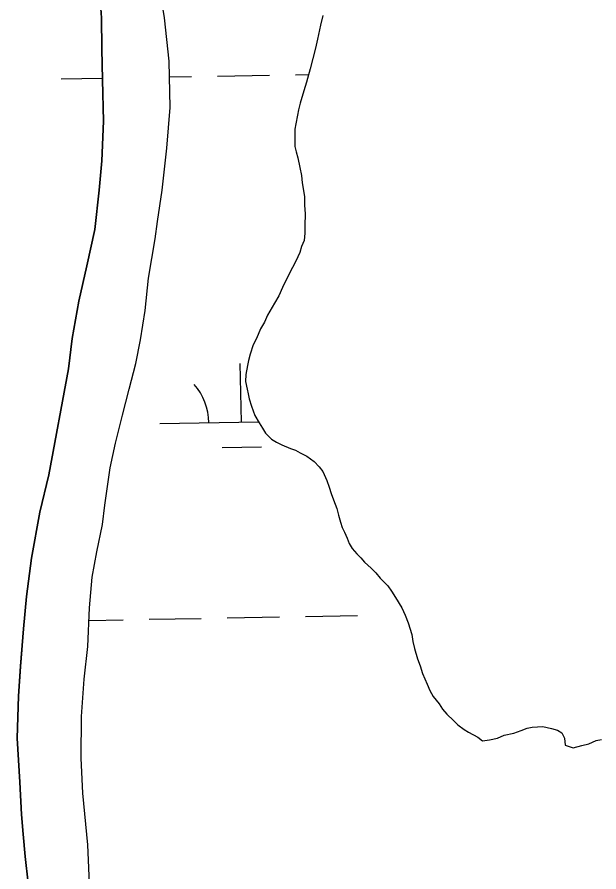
# Model space of a CAD drawing. Extents: x 3925854 to 3964121, y 224593 to 250589.
# Drawn here: x 3960473 to 3960830, y 243151 to 243676 of the extents above; entities that cross this region are included whole.
import ezdxf

# ---------------------------------------------------------------- set-up
doc = ezdxf.new("R2010")
doc.units = 0
doc.layers.add('V-TOPO-SHOR', color=7, linetype='Continuous')
doc.layers.add('V-WETL-SWMP', color=7, linetype='Continuous')

msp = doc.modelspace()

# ---------------------------------------------------------------- linework, layer by layer
at = {"layer": 'V-TOPO-SHOR'}
for points in [[(3960512.575, 243220.593), (3960512.725, 243246.093), (3960514.474, 243269.072), (3960516.558, 243289.199), (3960517.669, 243312.964), (3960519.286, 243331.665), (3960522.193, 243347.363), (3960525.568, 243364.015), (3960527.073, 243375.903), (3960530.405, 243398.733), (3960533.633, 243413.959), (3960537.952, 243431.253), (3960542.124, 243447.117), (3960546.138, 243462.982), (3960549.05, 243477.415), (3960551.784, 243495.331), (3960553.871, 243515.301), (3960557.987, 243539.401), (3960559.501, 243550.022), (3960562.382, 243569.206), (3960565.221, 243595.042), (3960567.115, 243620.078), (3960566.612, 243648.427), (3960563.744, 243675.016), (3960560.441, 243695.424)], [(3960479.961, 243143.92), (3960478.271, 243160.128), (3960476.977, 243173.899), (3960475.916, 243185.898), (3960474.833, 243205.848), (3960473.231, 243232.761), (3960474.167, 243258.741), (3960475.314, 243276.965), (3960477.221, 243299.941), (3960478.99, 243319.751), (3960482.003, 243343.371), (3960487.202, 243371.597), (3960492.753, 243394.6), (3960504.836, 243459.615), (3960507.089, 243478.162), (3960511.213, 243501.155), (3960516.139, 243522.886), (3960520.9, 243545.248), (3960523.591, 243569.341), (3960525.215, 243587.249), (3960526.321, 243611.647), (3960525.68, 243636.985), (3960525.238, 243656.146), (3960524.953, 243675.149), (3960524.064, 243689.714)], [(3960660.822, 243676.622), (3960659.538, 243670.662), (3960657.61, 243662.05), (3960656.326, 243656.422), (3960654.715, 243650.129), (3960653.103, 243643.835), (3960650.844, 243635.555), (3960649.224, 243630.255), (3960646.961, 243622.634), (3960645.994, 243618.659), (3960645.355, 243615.349), (3960644.399, 243610.053), (3960643.76, 243606.742), (3960643.786, 243602.445), (3960643.827, 243596.162), (3960644.511, 243592.86), (3960645.527, 243589.229), (3960646.889, 243583.286), (3960647.913, 243578.336), (3960648.276, 243573.707), (3960649.652, 243565.452), (3960649.687, 243560.162), (3960650.051, 243554.872), (3960649.771, 243547.598), (3960649.799, 243542.967), (3960649.5, 243538.336), (3960647.87, 243534.689), (3960646.903, 243531.046), (3960644.292, 243525.739), (3960642.334, 243521.758), (3960640.049, 243517.445), (3960636.133, 243509.482)], [(3960636.133, 243509.482), (3960633.854, 243504.508), (3960631.238, 243499.863), (3960626.989, 243492.56), (3960625.033, 243488.249), (3960622.743, 243484.265), (3960620.138, 243478.297), (3960618.18, 243474.316), (3960616.235, 243468.684), (3960615.268, 243464.709), (3960614.627, 243461.729), (3960613.673, 243456.101), (3960613.369, 243451.8), (3960614.391, 243447.18), (3960615.073, 243444.208), (3960615.753, 243441.237), (3960617.107, 243436.616), (3960619.128, 243431.009), (3960621.803, 243426.397), (3960623.808, 243423.104), (3960625.813, 243420.142), (3960629.473, 243416.53), (3960632.463, 243414.566), (3960635.779, 243412.933), (3960641.085, 243410.654), (3960644.067, 243409.681), (3960647.053, 243408.049), (3960651.034, 243406.091), (3960655.685, 243402.814), (3960658.681, 243399.527), (3960661.016, 243396.568), (3960663.367, 243390.962), (3960664.717, 243387.004), (3960666.065, 243383.045), (3960667.414, 243379.086), (3960669.431, 243373.808), (3960670.449, 243369.848), (3960671.801, 243365.559), (3960672.815, 243362.26), (3960674.156, 243359.292), (3960675.833, 243355.665), (3960677.179, 243352.368), (3960678.85, 243349.402), (3960681.848, 243346.117), (3960684.181, 243343.488), (3960686.514, 243340.856), (3960690.503, 243337.245), (3960693.5, 243334.29), (3960696.166, 243331.001), (3960700.825, 243326.403), (3960703.162, 243323.112), (3960705.503, 243319.16), (3960709.511, 243312.905), (3960711.526, 243308.289), (3960713.209, 243303.67), (3960715.573, 243296.412), (3960716.261, 243292.118), (3960717.283, 243287.827), (3960718.977, 243281.556), (3960720.658, 243277.27), (3960722.012, 243272.647), (3960725.031, 243266.057), (3960726.71, 243262.098), (3960728.717, 243258.475), (3960732.385, 243253.869), (3960734.39, 243250.576), (3960737.054, 243247.619), (3960741.05, 243243.678), (3960743.71, 243241.051), (3960747.698, 243238.1), (3960750.354, 243236.465), (3960755.994, 243233.526), (3960758.984, 243231.231), (3960763.279, 243231.921), (3960768.231, 243232.947), (3960772.19, 243234.624), (3960778.131, 243235.986), (3960782.749, 243237.67), (3960786.376, 243239.017), (3960789.348, 243239.697), (3960795.959, 243240.072), (3960801.257, 243238.786), (3960804.901, 243237.817), (3960807.557, 243236.181), (3960809.232, 243232.885), (3960809.59, 243228.591), (3960814.561, 243226.969), (3960819.843, 243228.327), (3960824.133, 243229.347), (3960828.749, 243231.362), (3960832.053, 243232.044)], [(3960517.865, 243138.903), (3960516.728, 243167.405), (3960513.509, 243199.059), (3960512.575, 243220.593)]]:
    msp.add_lwpolyline(points, dxfattribs=at)
at = {"layer": 'V-WETL-SWMP'}
for p, q in [((3960563.744, 243675.015), (3960560.442, 243695.425)), ((3960566.612, 243648.426), (3960563.744, 243675.015)), ((3960660.822, 243676.621), (3960659.538, 243670.661)), ((3960659.538, 243670.661), (3960657.611, 243662.051)), ((3960657.611, 243662.051), (3960656.326, 243656.422)), ((3960656.326, 243656.422), (3960654.714, 243650.129)), ((3960567.116, 243620.078), (3960566.612, 243648.426)), ((3960654.714, 243650.129), (3960653.102, 243643.836)), ((3960653.102, 243643.836), (3960650.843, 243635.555)), ((3960500.23, 243637.588), (3960525.655, 243638.05)), ((3960566.783, 243638.798), (3960580.217, 243639.042)), ((3960596.214, 243639.333), (3960628.209, 243639.915)), ((3960644.206, 243640.206), (3960652.151, 243640.35)), ((3960650.843, 243635.555), (3960649.224, 243630.254)), ((3960649.224, 243630.254), (3960646.96, 243622.634)), ((3960646.96, 243622.634), (3960645.994, 243618.66)), ((3960565.222, 243595.041), (3960567.116, 243620.078)), ((3960645.994, 243618.66), (3960645.355, 243615.35)), ((3960645.355, 243615.35), (3960644.398, 243610.053)), ((3960644.398, 243610.053), (3960643.759, 243606.742)), ((3960643.759, 243606.742), (3960643.787, 243602.444)), ((3960643.787, 243602.444), (3960643.828, 243596.162)), ((3960562.383, 243569.206), (3960565.222, 243595.041)), ((3960643.828, 243596.162), (3960644.511, 243592.86)), ((3960644.511, 243592.86), (3960645.527, 243589.23)), ((3960645.527, 243589.23), (3960646.889, 243583.287)), ((3960646.889, 243583.287), (3960647.914, 243578.335)), ((3960647.914, 243578.335), (3960648.275, 243573.708)), ((3960559.501, 243550.023), (3960562.383, 243569.206)), ((3960648.275, 243573.708), (3960649.652, 243565.451)), ((3960649.652, 243565.451), (3960649.687, 243560.161)), ((3960649.687, 243560.161), (3960650.052, 243554.873)), ((3960650.052, 243554.873), (3960649.77, 243547.597)), ((3960557.987, 243539.401), (3960559.501, 243550.023)), ((3960649.8, 243542.968), (3960649.5, 243538.337)), ((3960649.77, 243547.597), (3960649.8, 243542.968)), ((3960553.87, 243515.3), (3960557.987, 243539.401)), ((3960649.5, 243538.337), (3960647.871, 243534.689)), ((3960647.871, 243534.689), (3960646.903, 243531.046)), ((3960646.903, 243531.046), (3960644.293, 243525.739)), ((3960642.335, 243521.758), (3960640.049, 243517.444)), ((3960644.293, 243525.739), (3960642.335, 243521.758)), ((3960640.049, 243517.444), (3960636.134, 243509.483)), ((3960551.784, 243495.33), (3960553.87, 243515.3)), ((3960636.134, 243509.483), (3960633.853, 243504.508)), ((3960633.853, 243504.508), (3960631.238, 243499.862)), ((3960549.051, 243477.414), (3960551.784, 243495.33)), ((3960631.238, 243499.862), (3960626.988, 243492.56)), ((3960626.988, 243492.56), (3960625.032, 243488.249)), ((3960625.032, 243488.249), (3960622.744, 243484.266)), ((3960622.744, 243484.266), (3960620.139, 243478.297)), ((3960546.137, 243462.982), (3960549.051, 243477.414)), ((3960618.181, 243474.317), (3960616.234, 243468.683)), ((3960620.139, 243478.297), (3960618.181, 243474.317)), ((3960615.269, 243464.709), (3960614.627, 243461.729)), ((3960616.234, 243468.683), (3960615.269, 243464.709)), ((3960542.124, 243447.117), (3960546.137, 243462.982)), ((3960610.921, 243426.961), (3960610.267, 243462.955)), ((3960614.627, 243461.729), (3960613.672, 243456.102)), ((3960613.672, 243456.102), (3960613.37, 243451.801)), ((3960613.37, 243451.801), (3960614.392, 243447.179)), ((3960537.952, 243431.252), (3960542.124, 243447.117)), ((3960614.392, 243447.179), (3960615.073, 243444.208)), ((3960615.073, 243444.208), (3960615.754, 243441.236)), ((3960615.754, 243441.236), (3960617.107, 243436.616)), ((3960617.107, 243436.616), (3960619.128, 243431.009)), ((3960533.632, 243413.959), (3960537.952, 243431.252)), ((3960560.93, 243426.052), (3960621.366, 243427.151)), ((3960619.128, 243431.009), (3960621.804, 243426.397)), ((3960621.804, 243426.397), (3960623.809, 243423.104)), ((3960623.809, 243423.104), (3960625.813, 243420.142)), ((3960625.813, 243420.142), (3960629.473, 243416.529)), ((3960629.473, 243416.529), (3960632.462, 243414.565)), ((3960530.406, 243398.733), (3960533.632, 243413.959)), ((3960599.204, 243411.315), (3960623.2, 243411.751)), ((3960632.462, 243414.565), (3960635.779, 243412.933)), ((3960635.779, 243412.933), (3960641.085, 243410.654)), ((3960641.085, 243410.654), (3960644.067, 243409.681)), ((3960644.067, 243409.681), (3960647.053, 243408.048)), ((3960647.053, 243408.048), (3960651.034, 243406.09)), ((3960651.034, 243406.09), (3960655.685, 243402.815)), ((3960655.685, 243402.815), (3960658.682, 243399.528)), ((3960527.072, 243375.904), (3960530.406, 243398.733)), ((3960658.682, 243399.528), (3960661.016, 243396.568)), ((3960661.016, 243396.568), (3960663.368, 243390.962)), ((3960663.368, 243390.962), (3960664.716, 243387.003)), ((3960664.716, 243387.003), (3960666.065, 243383.045)), ((3960666.065, 243383.045), (3960667.414, 243379.086)), ((3960525.567, 243364.015), (3960527.072, 243375.904)), ((3960667.414, 243379.086), (3960669.432, 243373.809)), ((3960669.432, 243373.809), (3960670.45, 243369.848)), ((3960670.45, 243369.848), (3960671.801, 243365.558)), ((3960522.192, 243347.363), (3960525.567, 243364.015)), ((3960671.801, 243365.558), (3960672.815, 243362.259)), ((3960672.815, 243362.259), (3960674.157, 243359.292)), ((3960674.157, 243359.292), (3960675.834, 243355.666)), ((3960675.834, 243355.666), (3960677.179, 243352.368)), ((3960677.179, 243352.368), (3960678.851, 243349.403)), ((3960678.851, 243349.403), (3960681.849, 243346.117)), ((3960519.287, 243331.664), (3960522.192, 243347.363)), ((3960681.849, 243346.117), (3960684.181, 243343.487)), ((3960684.181, 243343.487), (3960686.513, 243340.857)), ((3960686.513, 243340.857), (3960690.504, 243337.246)), ((3960690.504, 243337.246), (3960693.499, 243334.29)), ((3960693.499, 243334.29), (3960696.166, 243331.002)), ((3960517.668, 243312.964), (3960519.287, 243331.664)), ((3960696.166, 243331.002), (3960700.826, 243326.403)), ((3960700.826, 243326.403), (3960703.162, 243323.112)), ((3960703.162, 243323.112), (3960705.502, 243319.16)), ((3960705.502, 243319.16), (3960709.511, 243312.904)), ((3960516.558, 243289.199), (3960517.668, 243312.964)), ((3960709.511, 243312.904), (3960711.526, 243308.289)), ((3960554.27, 243305.84), (3960586.265, 243306.422)), ((3960602.262, 243306.713), (3960634.257, 243307.295)), ((3960650.254, 243307.586), (3960682.249, 243308.167)), ((3960711.526, 243308.289), (3960713.209, 243303.671)), ((3960517.304, 243305.168), (3960538.273, 243305.549)), ((3960713.209, 243303.671), (3960715.572, 243296.412)), ((3960715.572, 243296.412), (3960716.261, 243292.118)), ((3960716.261, 243292.118), (3960717.282, 243287.827)), ((3960514.473, 243269.071), (3960516.558, 243289.199)), ((3960717.282, 243287.827), (3960718.976, 243281.556)), ((3960718.976, 243281.556), (3960720.658, 243277.269)), ((3960720.658, 243277.269), (3960722.011, 243272.648)), ((3960722.011, 243272.648), (3960725.03, 243266.056)), ((3960512.724, 243246.094), (3960514.473, 243269.071)), ((3960725.03, 243266.056), (3960726.709, 243262.099)), ((3960726.709, 243262.099), (3960728.717, 243258.475)), ((3960728.717, 243258.475), (3960732.385, 243253.87)), ((3960732.385, 243253.87), (3960734.39, 243250.577)), ((3960734.39, 243250.577), (3960737.055, 243247.619)), ((3960512.576, 243220.593), (3960512.724, 243246.094)), ((3960737.055, 243247.619), (3960741.049, 243243.678)), ((3960741.049, 243243.678), (3960743.711, 243241.05)), ((3960743.711, 243241.05), (3960747.698, 243238.1)), ((3960747.698, 243238.1), (3960750.354, 243236.465)), ((3960782.749, 243237.67), (3960786.377, 243239.017)), ((3960786.377, 243239.017), (3960789.349, 243239.698)), ((3960789.349, 243239.698), (3960795.959, 243240.072)), ((3960795.959, 243240.072), (3960801.258, 243238.785)), ((3960801.258, 243238.785), (3960804.901, 243237.817)), ((3960750.354, 243236.465), (3960755.994, 243233.526)), ((3960755.994, 243233.526), (3960758.985, 243231.231)), ((3960763.279, 243231.921), (3960768.232, 243232.946)), ((3960768.232, 243232.946), (3960772.189, 243234.625)), ((3960772.189, 243234.625), (3960778.131, 243235.987)), ((3960778.131, 243235.987), (3960782.749, 243237.67)), ((3960804.901, 243237.817), (3960807.557, 243236.181)), ((3960807.557, 243236.181), (3960809.232, 243232.886)), ((3960809.232, 243232.886), (3960809.591, 243228.59)), ((3960758.985, 243231.231), (3960763.279, 243231.921)), ((3960809.591, 243228.59), (3960814.561, 243226.969)), ((3960814.561, 243226.969), (3960819.843, 243228.327)), ((3960819.843, 243228.327), (3960824.134, 243229.347)), ((3960824.134, 243229.347), (3960828.75, 243231.361)), ((3960828.75, 243231.361), (3960832.052, 243232.044)), ((3960513.51, 243199.059), (3960512.576, 243220.593)), ((3960516.728, 243167.404), (3960513.51, 243199.059)), ((3960517.866, 243138.902), (3960516.728, 243167.404))]:
    msp.add_line(p, q, dxfattribs=at)
msp.add_lwpolyline([(3960524.065, 243689.715), (3960524.953, 243675.15), (3960525.237, 243656.146), (3960525.68, 243636.984), (3960526.322, 243611.647), (3960525.216, 243587.249), (3960523.592, 243569.341), (3960520.9, 243545.249), (3960516.138, 243522.886), (3960511.213, 243501.155), (3960507.088, 243478.162), (3960504.835, 243459.616), (3960492.752, 243394.599), (3960487.202, 243371.597), (3960482.003, 243343.371), (3960478.991, 243319.752), (3960477.221, 243299.942), (3960475.314, 243276.964), (3960474.167, 243258.742), (3960473.23, 243232.761), (3960474.833, 243205.847), (3960475.915, 243185.898), (3960476.976, 243173.899), (3960478.271, 243160.128), (3960479.961, 243143.921)], dxfattribs=at)
msp.add_arc((3960555.679, 243426.432), 35.246, 0.26988, 41.81354, dxfattribs=at)

doc.saveas('drawing.dxf')
